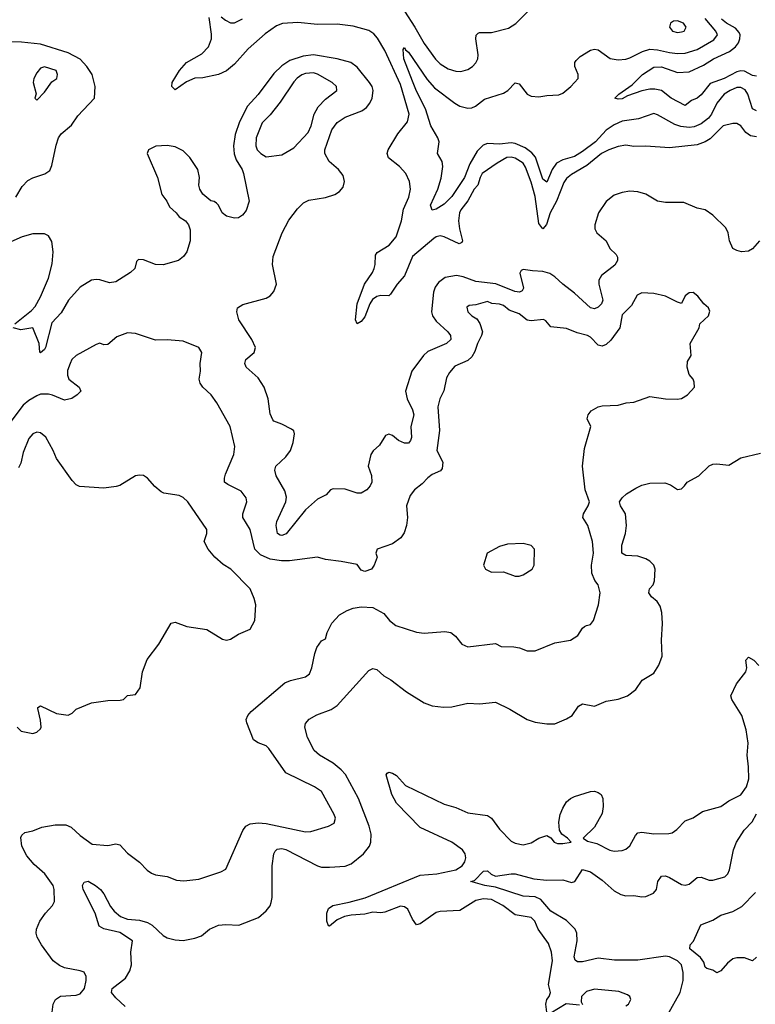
# Model space of a CAD drawing. Header units: inches. Extents: x 1834610 to 2027685, y 642842 to 774116.
# Tile 561 of 632: x 1973564 to 1977284, y 744090 to 749067. Entities that reach past the tile are written whole.
import ezdxf

# ---------------------------------------------------------------- set-up
doc = ezdxf.new("R2010")
doc.units = ezdxf.units.IN
doc.header["$MEASUREMENT"] = 0
doc.layers.add('B9774', color=7, linetype='Continuous')

msp = doc.modelspace()

# ---------------------------------------------------------------- linework, layer by layer
at = {"layer": 'B9774', "color": 5}
for points, elevation in [([(1975509.2, 749110), (1975562.7, 749030), (1975610, 748946.2), (1975667.1, 748867.1), (1975690, 748843.9), (1975730, 748818.8), (1975770, 748806.2), (1975794.5, 748805.5), (1975830, 748816.2), (1975853.1, 748830), (1975871, 748849), (1975881, 748870), (1975882.5, 748890), (1975869.9, 748970.1), (1975871.6, 748988.4), (1975881.7, 748998.4), (1975890, 749002.3), (1975950, 749002), (1976036.2, 749023.8), (1976072.6, 749047.4), (1976135.6, 749110)], 380), ([(1977290, 748475.6), (1977260.2, 748480.2), (1977236.8, 748496.8), (1977210, 748529.8), (1977190, 748541.6), (1977170, 748543), (1977121.6, 748530), (1977055.2, 748464.8), (1977030.4, 748449.6), (1976990, 748434.9), (1976850, 748419.1), (1976730, 748427.7), (1976670, 748426.8), (1976630, 748432.8), (1976590, 748426.5), (1976543.6, 748410), (1976506.2, 748390), (1976431.3, 748330), (1976355, 748285), (1976330, 748264.5), (1976316.2, 748243.8), (1976279.1, 748150), (1976246.2, 748090), (1976228.8, 748031.2), (1976210, 748009.8), (1976190, 748036.3), (1976170, 748173.7), (1976150, 748246.6), (1976122.4, 748322.4), (1976110, 748341.2), (1976070, 748367.5), (1976050, 748372.8), (1976028, 748370), (1975977.9, 748342.1), (1975903.5, 748290), (1975892.8, 748270), (1975881.4, 748230), (1975862.9, 748210), (1975830, 748151.9), (1975794.4, 748105.6), (1975787.4, 748090), (1975782.6, 748050), (1975787.5, 748010), (1975803.5, 747950), (1975799.3, 747940.7), (1975785.7, 747934.3), (1975710.3, 747970.3), (1975690, 747974.1), (1975670, 747969.3), (1975658.8, 747961.2), (1975550.9, 747870), (1975510, 747772.7), (1975472.2, 747730), (1975439.8, 747680.2), (1975430, 747671.9), (1975390, 747672.7), (1975370, 747668.3), (1975347.4, 747652.6), (1975334.3, 747630), (1975310, 747565.1), (1975290, 747541.6), (1975270, 747529.5), (1975262.9, 747550), (1975269.9, 747630), (1975308.3, 747730), (1975348.6, 747790), (1975357, 747810), (1975362.3, 747830), (1975363.3, 747876.7), (1975370.9, 747890), (1975432.9, 747927.1), (1975467.1, 747970), (1975494, 748050), (1975504.7, 748110), (1975531.1, 748170), (1975540.2, 748210), (1975535.4, 748250), (1975516.5, 748290), (1975485.1, 748325.1), (1975429.4, 748369.4), (1975423.1, 748390), (1975427.9, 748410), (1975476.8, 748490), (1975524.6, 748550), (1975533.4, 748590), (1975490, 748739.9), (1975410, 748912), (1975374, 748974), (1975354.9, 748994.9), (1975330, 749012.7), (1975250, 749035), (1975170, 749043.8), (1975070, 749042.8), (1974970, 749053.7), (1974892.4, 749047.6), (1974863.1, 749036.9), (1974804.7, 748995.3), (1974719.4, 748920.6), (1974650, 748841.7), (1974610, 748808.7), (1974569.8, 748789.8), (1974490, 748773.6), (1974450, 748771.5), (1974407, 748753), (1974350, 748713.2), (1974333.2, 748730), (1974335.6, 748750), (1974372.2, 748810), (1974406.8, 748850), (1974484.9, 748895.1), (1974518.6, 748930), (1974534, 748970), (1974534.4, 748994.4), (1974521.7, 749078.3)], 380), ([(1974582.4, 749082.4), (1974604.1, 749064.1), (1974630, 749051), (1974650, 749051.6), (1974690, 749072.3)], 380), ([(1977290, 748605.7), (1977270, 748616.4), (1977246.2, 748690), (1977232.5, 748712.5), (1977210, 748725.2), (1977190, 748724.5), (1977156, 748710), (1977126.7, 748690), (1977090, 748644.4), (1977062.2, 748590), (1977047, 748570), (1977010, 748540.3), (1976974.7, 748525.3), (1976950, 748522.1), (1976906.8, 748526.8), (1976877, 748537), (1976790, 748585.7), (1976770, 748592.5), (1976693.9, 748566.1), (1976610, 748553.7), (1976570, 748536.2), (1976530, 748508.3), (1976476.6, 748450), (1976410, 748400.1), (1976370, 748375.6), (1976310, 748359.3), (1976278.8, 748341.2), (1976256.3, 748310), (1976230, 748245.7), (1976210, 748261.2), (1976172.5, 748372.5), (1976154, 748394), (1976119.4, 748419.4), (1976070, 748441.7), (1976050, 748444), (1975990, 748437.8), (1975930, 748441.5), (1975907.3, 748432.7), (1975877.7, 748402.3), (1975840.8, 748339.2), (1975814, 748270), (1975750, 748173.6), (1975710, 748134.6), (1975670, 748109.7), (1975650, 748104.5), (1975640.9, 748130), (1975678.7, 748210), (1975694.6, 748265.4), (1975704.4, 748324.4), (1975700.5, 748350), (1975676.2, 748390), (1975684.6, 748450), (1975678.7, 748470), (1975643.4, 748530), (1975616.2, 748616.2), (1975570, 748706.6), (1975550, 748756.9), (1975506.9, 748870), (1975503.5, 748916.5), (1975510, 748927.3), (1975514.8, 748914.8), (1975530, 748903.1), (1975624, 748764), (1975662.5, 748722.5), (1975764.6, 748644.6), (1975790.3, 748630), (1975830, 748619.5), (1975850, 748621.5), (1975868.5, 748630), (1975915.2, 748664.8), (1976010, 748695.6), (1976032.1, 748710), (1976070, 748747.2), (1976090, 748742.6), (1976130, 748691.4), (1976150, 748681), (1976190, 748677.1), (1976230, 748684.5), (1976290, 748687.1), (1976310, 748695.5), (1976351.8, 748730), (1976388.9, 748770), (1976388.7, 748790), (1976371.9, 748830), (1976372.1, 748850), (1976378.6, 748861.4), (1976398.8, 748881.2), (1976450, 748912.8), (1976470, 748917.4), (1976490, 748914.2), (1976550, 748870.2), (1976590, 748864.2), (1976630, 748867.3), (1976650, 748873.6), (1976713.2, 748906.8), (1976750, 748918), (1976790, 748915.4), (1976850, 748900.5), (1976890, 748896.6), (1976930, 748898.6), (1976990, 748916.1), (1977074.7, 748965.3), (1977092.4, 748990), (1977084.3, 749010), (1977030, 749072.8)], 360), ([(1977290, 748781.9), (1977270, 748784.3), (1977230, 748806.7), (1977210, 748809), (1977190, 748803.9), (1977126.7, 748770), (1977055.6, 748744.4), (1977010, 748686.8), (1976990, 748670.9), (1976960.7, 748659.3), (1976930, 748632.7), (1976858, 748670), (1976810, 748709.8), (1976776.3, 748716.3), (1976750, 748716.4), (1976710, 748707.7), (1976637.3, 748682.7), (1976610, 748666.8), (1976590, 748664.7), (1976574, 748670), (1976593.2, 748690), (1976661.6, 748738.4), (1976714.2, 748790), (1976770, 748826.8), (1976810, 748828.8), (1976890, 748799.5), (1976950, 748803.9), (1977022.5, 748837.5), (1977072.5, 748870), (1977152.9, 748907.1), (1977184.1, 748930), (1977199.1, 748950), (1977205.9, 748970), (1977206.7, 748990), (1977201.7, 749001.7), (1977183.7, 749023.7), (1977138, 749050), (1977113, 749070)], 340), ([(1973544.2, 748170), (1973576.6, 748223.4), (1973605.7, 748254.3), (1973630, 748267.6), (1973691.9, 748288.1), (1973715.7, 748304.3), (1973726.2, 748330), (1973747.7, 748432.3), (1973760.4, 748470), (1973773.5, 748490), (1973826.6, 748533.4), (1973858.3, 748581.7), (1973942.4, 748670), (1973945.4, 748730), (1973929.8, 748790), (1973904.1, 748830), (1973870, 748867.3), (1973810, 748899.1), (1973670, 748942.7), (1973573.2, 748953.2), (1973443.1, 748956.9)], 420), ([(1977304.6, 747950), (1977270, 747908.7), (1977250, 747896.4), (1977213.7, 747893.7), (1977190, 747899.7), (1977170, 747911.2), (1977153.9, 747950), (1977146.4, 747990), (1977134.6, 748014.6), (1977070, 748079.8), (1977030, 748105.6), (1976990, 748114), (1976923.3, 748143.3), (1976830, 748143.5), (1976790, 748149.8), (1976730, 748184.9), (1976690, 748196.4), (1976650, 748199.9), (1976610, 748194.1), (1976570, 748179.3), (1976530, 748148.9), (1976490.2, 748090), (1976472, 748030), (1976472.2, 748010), (1976482, 747990), (1976529.2, 747949.2), (1976548.2, 747910), (1976579.6, 747879.7), (1976586.7, 747866.7), (1976587, 747850), (1976572.9, 747827.1), (1976506, 747774), (1976493.1, 747750), (1976492, 747730), (1976512.9, 747650), (1976506.8, 747630), (1976490, 747613.2), (1976470, 747605.5), (1976450, 747610.5), (1976370, 747684.2), (1976310, 747729.8), (1976270, 747766.9), (1976244.1, 747784.1), (1976210, 747794.9), (1976156.8, 747796.8), (1976110, 747804.7), (1976100.5, 747799.5), (1976093.8, 747786.2), (1976110.9, 747710), (1976104.2, 747695.8), (1976090.8, 747689.3), (1976067.3, 747692.7), (1975971.4, 747731.4), (1975870, 747743.6), (1975806.7, 747766.7), (1975773.2, 747773.2), (1975716.3, 747763.7), (1975681.3, 747738.7), (1975665.1, 747714.9), (1975656, 747690), (1975646.9, 747590), (1975652.3, 747570), (1975670, 747543.2), (1975729.3, 747490), (1975743.2, 747470), (1975744.2, 747450), (1975723.1, 747430), (1975628.1, 747390), (1975606.7, 747370), (1975547.6, 747290), (1975514.2, 747190), (1975524.1, 747150), (1975550, 747095.3), (1975556.6, 747070), (1975541.3, 747010), (1975544.7, 746955.3), (1975540.4, 746939.6), (1975530, 746926.8), (1975510, 746926.2), (1975480, 746940), (1975450, 746965.1), (1975430, 746971.8), (1975414, 746966), (1975383.7, 746916.3), (1975351.9, 746888.1), (1975340.4, 746870), (1975325.7, 746810), (1975343.2, 746763.2), (1975344.5, 746730), (1975336.1, 746710), (1975319.3, 746690), (1975290, 746673.4), (1975270, 746672.9), (1975210, 746694), (1975150, 746696.4), (1975136.3, 746690), (1975113.9, 746666.1), (1975070, 746643.9), (1975010, 746589), (1974911.4, 746468.6), (1974890, 746459.3), (1974881, 746461), (1974867.8, 746470), (1974860.8, 746510), (1974864.5, 746530), (1974910.5, 746630), (1974913.6, 746653.6), (1974905.4, 746685.4), (1974861.1, 746761.1), (1974853.5, 746790), (1974858.5, 746810), (1974910, 746857.7), (1974933.6, 746890), (1974946.9, 746930), (1974953, 746973), (1974949.5, 746989.5), (1974937.7, 746997.7), (1974890, 747022.9), (1974850, 747037), (1974844.5, 747044.5), (1974830, 747074), (1974820.3, 747150), (1974800.9, 747210), (1974770, 747256.9), (1974709.7, 747310), (1974702.4, 747330), (1974707.8, 747350), (1974750, 747384.4), (1974756.4, 747410), (1974737.2, 747450), (1974672.8, 747550), (1974662.4, 747590), (1974665.1, 747610), (1974693.2, 747626.8), (1974810, 747659), (1974830, 747671.7), (1974850, 747692.7), (1974862, 747730), (1974843.1, 747830), (1974846.6, 747870), (1974892.1, 747990), (1974925.8, 748054.2), (1974968.4, 748111.6), (1974999, 748141), (1975025.6, 748154.4), (1975110, 748168.4), (1975157, 748183), (1975181.6, 748198.4), (1975199.3, 748220.7), (1975205.8, 748250), (1975199.3, 748279.3), (1975176.8, 748310), (1975128.3, 748350), (1975107.4, 748390), (1975107.7, 748410), (1975143, 748510), (1975170, 748546.7), (1975210, 748573.6), (1975293.7, 748606.3), (1975317.2, 748622.8), (1975335.2, 748644.8), (1975346.5, 748670), (1975350.9, 748710), (1975346.1, 748730), (1975333, 748750), (1975270, 748827.3), (1975239.1, 748850), (1975170, 748869.9), (1975050, 748889.5), (1974997.2, 748882.8), (1974930, 748861.6), (1974890, 748834), (1974850, 748794.5), (1974770.5, 748689.5), (1974716.8, 748630), (1974675.4, 748550), (1974653.7, 748486.3), (1974644.7, 748430), (1974648.6, 748388.6), (1974659.2, 748359.2), (1974689.3, 748310), (1974696.5, 748290), (1974725.3, 748150), (1974710, 748102.4), (1974690, 748079.1), (1974670, 748065.3), (1974650, 748063.5), (1974610, 748074), (1974588.4, 748090), (1974569.7, 748129.7), (1974560.1, 748140.1), (1974548.3, 748148.3), (1974530, 748152.1), (1974490, 748184.4), (1974475.6, 748210), (1974470.5, 748230), (1974472.5, 748270), (1974464.3, 748310), (1974425, 748370), (1974390, 748404.4), (1974350, 748423.9), (1974310, 748430.4), (1974252.7, 748427.3), (1974215.3, 748410), (1974208, 748390), (1974260.3, 748270), (1974283, 748183), (1974307.3, 748150), (1974321.1, 748121.1), (1974356, 748090), (1974370.6, 748070.6), (1974402, 748050), (1974418, 748030), (1974425.4, 748005.4), (1974426.8, 747950), (1974410, 747894), (1974392.2, 747870), (1974367.3, 747850), (1974290, 747827.4), (1974250, 747829.8), (1974190, 747853.8), (1974164.7, 747855.3), (1974154.4, 747845.6), (1974146, 747810), (1974123.8, 747790), (1974050, 747742), (1974017.7, 747737.7), (1973970, 747752.8), (1973950, 747754.3), (1973927.3, 747750), (1973870, 747715.4), (1973810.6, 747649.4), (1973774.4, 747585.6), (1973725.9, 747534.1), (1973694, 747410), (1973690, 747399.7), (1973670, 747382.9), (1973666.2, 747386.2), (1973663.2, 747430), (1973630, 747509.4), (1973570, 747499.8), (1973531.8, 747510)], 420), ([(1973538.7, 747530), (1973623.2, 747596.8), (1973642, 747618), (1973670, 747666.7), (1973710, 747761.3), (1973727.7, 747832.3), (1973733, 747893), (1973725.8, 747945.8), (1973710, 747975.1), (1973690, 747985), (1973630, 747983.9), (1973575.8, 747970), (1973503.3, 747936.8)], 420), ([(1973728.3, 744050), (1973734, 744090), (1973745.2, 744114.8), (1973770, 744130.3), (1973850, 744136.5), (1973870, 744143.2), (1973892.4, 744170), (1973900.4, 744210), (1973900.5, 744230), (1973890, 744251.6), (1973870, 744259.7), (1973790, 744274.5), (1973765.5, 744285.5), (1973733.6, 744310), (1973673.6, 744390), (1973652, 744430), (1973647.3, 744450), (1973649.6, 744470), (1973665.7, 744510), (1973694, 744550), (1973730.6, 744589.4), (1973740.4, 744610), (1973738.7, 744670), (1973733.6, 744690), (1973691.9, 744750), (1973637.2, 744797.2), (1973600.3, 744840.3), (1973575.1, 744890), (1973570, 744933.4), (1973575.2, 744944.8), (1973590, 744958.7), (1973630, 744967), (1973675.4, 744984.6), (1973742.7, 744997.3), (1973796.7, 744996.7), (1973824.5, 744984.5), (1973870, 744942.4), (1973930, 744898.9), (1974010, 744892.2), (1974050, 744901.1), (1974070, 744895.3), (1974110, 744854.4), (1974170, 744808.7), (1974208.2, 744768.2), (1974230, 744753.2), (1974250, 744743.9), (1974310, 744736.4), (1974357.3, 744717.3), (1974394.2, 744714.2), (1974470, 744723.1), (1974580.7, 744759.3), (1974607.1, 744772.9), (1974692.3, 744967.7), (1974708, 744990), (1974730, 745002.7), (1974770, 745006.7), (1974810, 745003.5), (1975010, 744961.5), (1975035.8, 744964.2), (1975125.2, 744990), (1975154.5, 745005.5), (1975160.5, 745030), (1975154.3, 745050), (1975090, 745165.1), (1975054.5, 745190), (1974910, 745260.4), (1974823.7, 745383.7), (1974810, 745395.6), (1974770, 745410.9), (1974746.6, 745426.6), (1974712.1, 745512.1), (1974709.3, 745530), (1974718, 745550), (1974734.5, 745570), (1974904.4, 745715.6), (1974933, 745727), (1975010, 745745.5), (1975030, 745760.3), (1975041.5, 745790), (1975056.4, 745863.6), (1975067.2, 745892.7), (1975090, 745926.8), (1975110, 745938), (1975118.7, 745970), (1975143.1, 746016.9), (1975181.3, 746058.7), (1975219.2, 746080.8), (1975250, 746092.7), (1975290, 746098.4), (1975350, 746094.9), (1975406, 746066), (1975434.9, 746030), (1975465.5, 746005.5), (1975570, 745970.2), (1975610, 745965.2), (1975714.7, 745974.7), (1975744.7, 745970), (1975767.7, 745950), (1975800.7, 745910), (1975830, 745896.4), (1975970, 745914), (1975998, 745898), (1976063.3, 745896.7), (1976091.7, 745891.7), (1976130, 745877.4), (1976170, 745876.4), (1976270, 745916.5), (1976350, 745930.3), (1976386.2, 745953.8), (1976410, 745990.6), (1976420.8, 745999.2), (1976430, 746005.5), (1976451, 746009), (1976465.6, 746030), (1976491, 746109), (1976499.2, 746170), (1976489.7, 746210), (1976473, 746233), (1976456.5, 746270), (1976456.2, 746310), (1976466.2, 746370), (1976460.9, 746430), (1976437.4, 746510), (1976411.1, 746550), (1976415, 746570), (1976439.3, 746610), (1976444.8, 746630), (1976423.4, 746690), (1976410.5, 746810), (1976419.8, 746900.2), (1976452.3, 747010), (1976434.5, 747050), (1976438.7, 747070), (1976454.5, 747090), (1976489.5, 747110), (1976510, 747115.6), (1976590, 747119.1), (1976630.5, 747130.5), (1976670, 747134.4), (1976750, 747161.7), (1976830, 747150.2), (1976888.2, 747148.2), (1976910, 747152.1), (1976941.1, 747170), (1976976.3, 747210), (1976975.6, 747235.6), (1976969.5, 747250), (1976950, 747273.2), (1976939.1, 747310), (1976941.4, 747338.6), (1976959.5, 747370), (1976954.5, 747430), (1976999.5, 747510), (1977003.7, 747530), (1977047, 747570), (1977054.2, 747594.1), (1977047, 747610), (1977023.7, 747630), (1976992.7, 747670), (1976970, 747687.3), (1976950, 747687), (1976930, 747671.6), (1976910, 747633.2), (1976890, 747638.4), (1976830, 747669.6), (1976770, 747683.7), (1976710, 747686), (1976686.1, 747673.9), (1976657.8, 747622.2), (1976610, 747575.1), (1976598.7, 747510), (1976553.1, 747446.9), (1976530, 747424.7), (1976510, 747417.4), (1976490, 747422.6), (1976450, 747462.3), (1976436.2, 747470), (1976383.7, 747483.7), (1976330, 747505.6), (1976250, 747514), (1976224.8, 747544.8), (1976212.4, 747552.4), (1976150, 747544.1), (1976130, 747548.8), (1976090, 747580.9), (1976039.3, 747599.3), (1976010, 747622.4), (1975990, 747629.8), (1975952.1, 747632.1), (1975930, 747642), (1975870, 747626), (1975836.8, 747623.2), (1975826, 747614), (1975830.5, 747590), (1975850, 747570.5), (1975875.3, 747555.3), (1975891, 747531), (1975903.9, 747490), (1975899.7, 747470), (1975878.9, 747430), (1975866.4, 747390), (1975850, 747362.8), (1975830, 747344.1), (1975764.9, 747315.1), (1975736.8, 747283.2), (1975722.8, 747257.2), (1975708.2, 747191.8), (1975687.8, 747150), (1975678.5, 747110), (1975687.7, 746990), (1975674.3, 746890), (1975703.5, 746830), (1975701.1, 746798.9), (1975692.8, 746787.2), (1975650, 746767.3), (1975628.7, 746751.3), (1975599.7, 746720.3), (1975561.3, 746690), (1975538.6, 746661.4), (1975519.7, 746610), (1975524.6, 746550), (1975520.6, 746510), (1975507.5, 746472.5), (1975491.7, 746448.3), (1975450, 746418.3), (1975371.3, 746390), (1975364.7, 746370), (1975371, 746350), (1975356.3, 746310), (1975342.8, 746290), (1975310, 746278), (1975290, 746285.2), (1975270, 746313.2), (1975190, 746329), (1975110, 746338), (1975070, 746349.4), (1974928.2, 746331.8), (1974888.4, 746331.6), (1974830, 746340.9), (1974781.3, 746361.3), (1974753.9, 746390), (1974729.8, 746490), (1974692.9, 746550), (1974691.6, 746570), (1974713.2, 746630), (1974709.8, 746650), (1974683.7, 746683.7), (1974616.9, 746716.9), (1974600.5, 746730), (1974598.9, 746750), (1974604.4, 746770), (1974646.9, 746870), (1974652.4, 746910), (1974628.3, 747010), (1974560.4, 747130), (1974532.9, 747170), (1974489.9, 747209.9), (1974476.4, 747230), (1974471.1, 747250), (1974478.7, 747290), (1974476.4, 747330), (1974485.4, 747385.4), (1974469.7, 747409.8), (1974390, 747441.6), (1974309.4, 747449.4), (1974250, 747446.6), (1974150, 747480.5), (1974110, 747484.2), (1974055.8, 747464.2), (1974010, 747426), (1973990, 747424), (1973970, 747432), (1973950, 747425.2), (1973850, 747369.7), (1973828.5, 747350), (1973818.7, 747330), (1973806.2, 747293.8), (1973805, 747270), (1973811.7, 747250), (1973865.5, 747210), (1973872.7, 747190), (1973854.4, 747170), (1973828.4, 747151.6), (1973790, 747144.2), (1973730, 747169.8), (1973710, 747174), (1973670, 747173.7), (1973650, 747166.3), (1973610, 747142.4), (1973581.7, 747118.3), (1973514.4, 747030)], 440), ([(1973550.7, 745490.7), (1973570.9, 745470.9), (1973630, 745458), (1973650, 745464.7), (1973670, 745482), (1973673.2, 745490), (1973670, 745526), (1973655.3, 745584.7), (1973655.3, 745590), (1973670, 745598.8), (1973750, 745559.1), (1973810, 745550.8), (1973830, 745561), (1973850, 745581), (1973926.8, 745613.2), (1974010, 745626), (1974072.9, 745627.1), (1974089, 745631), (1974110, 745651.3), (1974150, 745656), (1974174, 745690), (1974184.5, 745770), (1974207.9, 745832.1), (1974267, 745910), (1974330, 746016.3), (1974350, 746021.6), (1974410, 745999.5), (1974510, 745984.9), (1974590, 745934.9), (1974610, 745930.5), (1974630, 745935.5), (1974670, 745960.4), (1974730, 745986.8), (1974752.4, 746030), (1974757.7, 746110), (1974750, 746142), (1974729.5, 746190), (1974631.8, 746290), (1974593.6, 746313.6), (1974550, 746349.7), (1974516.4, 746390), (1974497.6, 746430), (1974509.6, 746470), (1974509.6, 746490), (1974414, 746630), (1974391.1, 746651.1), (1974370, 746662.2), (1974293.3, 746673.3), (1974280.1, 746680.1), (1974247.2, 746707.2), (1974210, 746749.3), (1974190, 746762.7), (1974170, 746765.2), (1974150, 746761.2), (1974070, 746712.3), (1974052, 746708), (1973990, 746699.1), (1973866.9, 746706.9), (1973850, 746716.2), (1973830, 746737), (1973750, 746849.5), (1973733, 746890), (1973696.3, 746956.3), (1973670, 746978), (1973650, 746982.3), (1973630, 746974), (1973610.2, 746949.8), (1973581.4, 746878.6), (1973570, 746825.2), (1973557.4, 746802.6)], 460), ([(1974098, 744078), (1974050, 744122.7), (1974028.2, 744150), (1974031.2, 744170), (1974098.3, 744221.7), (1974120.7, 744259.3), (1974129.2, 744290), (1974125.9, 744354.1), (1974134.7, 744410), (1974070, 744453.2), (1973990, 744470.9), (1973965.4, 744485.4), (1973946.2, 744550), (1973884.4, 744670), (1973881.1, 744690), (1973890, 744707.7), (1973910, 744712.6), (1973948, 744690), (1973972.4, 744670), (1973990, 744647.7), (1974024, 744584), (1974041.4, 744561.4), (1974074.2, 744534.2), (1974110, 744519.4), (1974170, 744514.4), (1974210, 744503.2), (1974233.7, 744490), (1974290, 744438.2), (1974310, 744425.4), (1974350, 744415.2), (1974390, 744412), (1974450, 744424.4), (1974483.3, 744436.7), (1974523.7, 744470), (1974569.9, 744490.1), (1974606.2, 744493.8), (1974672.7, 744490), (1974771.9, 744528.1), (1974810, 744562), (1974830, 744587.7), (1974835.8, 744604.2), (1974840.3, 744630), (1974841, 744790), (1974849.9, 744850.1), (1974855.9, 744864.1), (1974866.5, 744873.5), (1974890, 744877.4), (1974910, 744873.1), (1975070, 744789.5), (1975090, 744783.8), (1975130, 744782.7), (1975210, 744788.9), (1975240.6, 744799.4), (1975302.6, 744850), (1975333.8, 744890), (1975340.2, 744910), (1975341.4, 744950), (1975330.6, 744990), (1975277.9, 745130), (1975211, 745251), (1975190, 745275.9), (1975150, 745309.1), (1975080.4, 745350), (1975052.4, 745372.4), (1975019.2, 745439.2), (1975005.6, 745490), (1975008.9, 745510), (1975028.4, 745531.6), (1975067.4, 745552.6), (1975139.3, 745580.7), (1975170, 745599.7), (1975330, 745778), (1975350, 745787.7), (1975370, 745782), (1975404.9, 745750), (1975440.5, 745730), (1975520.5, 745670), (1975610, 745613.4), (1975650, 745598), (1975707.9, 745592.1), (1975750, 745593.7), (1975830, 745611.8), (1975890, 745608.9), (1975970, 745617.7), (1976042, 745582), (1976130.6, 745530), (1976170, 745516.5), (1976230, 745508.2), (1976270, 745508.2), (1976330, 745532.4), (1976357.4, 745550), (1976390, 745597.3), (1976410, 745608.2), (1976470, 745597.6), (1976530, 745622.3), (1976590, 745632), (1976637.2, 745650), (1976679.4, 745680.6), (1976712.2, 745727.8), (1976770, 745764), (1976796.4, 745803.6), (1976812.7, 745850), (1976809.1, 745930), (1976814.4, 746014.4), (1976811.8, 746070), (1976802.6, 746102.6), (1976786.9, 746126.9), (1976758.9, 746150), (1976745.4, 746170), (1976748.3, 746190), (1976766.9, 746210), (1976774.7, 746230), (1976776.8, 746290), (1976770.5, 746310.5), (1976751.1, 746330), (1976730, 746342.2), (1976690, 746354.5), (1976630, 746359.1), (1976609.7, 746370), (1976609.8, 746410), (1976627.1, 746470), (1976633.2, 746510), (1976626.8, 746570), (1976602.2, 746610), (1976598, 746630), (1976610, 746650.2), (1976632.6, 746670), (1976680.4, 746699.6), (1976710, 746714.7), (1976750, 746724.2), (1976825.7, 746725.7), (1976855.3, 746715.3), (1976890, 746693), (1976910, 746696.3), (1976926, 746710), (1976939, 746730), (1976998.8, 746761.2), (1977050, 746812.4), (1977070, 746820.5), (1977090, 746822), (1977150, 746815.6), (1977210, 746852.2), (1977310, 746876.4)], 420), ([(1976230, 744049.6), (1976224.5, 744090), (1976230, 744114), (1976242, 744130), (1976247.8, 744150), (1976238.5, 744190), (1976259.1, 744310), (1976252.8, 744352.8), (1976237.4, 744397.4), (1976185.1, 744470), (1976169.7, 744510), (1976150, 744528.4), (1976070, 744542.2), (1976007.8, 744590), (1975950, 744619.7), (1975910, 744623.3), (1975870, 744614.9), (1975790, 744564.5), (1975690, 744559), (1975670, 744553.8), (1975590, 744496.3), (1975570, 744491.8), (1975550, 744519.5), (1975527.3, 744570), (1975510, 744582.2), (1975490, 744585.5), (1975410, 744555.9), (1975390, 744552.5), (1975350, 744555.3), (1975310, 744545.2), (1975239.6, 744540.4), (1975206.5, 744533.5), (1975170, 744517.3), (1975130, 744484.4), (1975126.2, 744486.2), (1975117.9, 744510), (1975118, 744550), (1975125.6, 744574.4), (1975147.4, 744590), (1975230, 744605.4), (1975311.7, 744628.3), (1975590, 744742.7), (1975672.7, 744750), (1975770, 744768.8), (1975802, 744790), (1975814.7, 744810), (1975819.9, 744830), (1975816.5, 744850), (1975803, 744870), (1975749.1, 744910), (1975590, 744983.9), (1975470, 745105.9), (1975446, 745150), (1975418, 745250), (1975421.8, 745258.2), (1975430, 745263.1), (1975450, 745257.6), (1975470, 745246), (1975515.2, 745195.2), (1975710, 745101.3), (1975770, 745084.1), (1975830, 745057.4), (1975930, 745044), (1975950.2, 745030), (1975990, 744975.2), (1976050, 744914), (1976070, 744904.2), (1976110, 744896.4), (1976150, 744906), (1976190, 744930.5), (1976230, 744942.8), (1976250, 744931), (1976266, 744910), (1976283.5, 744903.5), (1976310, 744902.3), (1976352.3, 744910), (1976334.5, 744930), (1976305.6, 744950), (1976293.7, 744970), (1976290, 745011.3), (1976297.3, 745050), (1976310, 745080.9), (1976330, 745113.2), (1976349.2, 745130.8), (1976370, 745140.5), (1976450, 745165.8), (1976470, 745166.5), (1976490, 745160.6), (1976504.4, 745150), (1976513.2, 745130), (1976515.4, 745090), (1976510, 745055.1), (1976470, 744985.7), (1976414, 744930), (1976435.3, 744915.3), (1976482.6, 744902.6), (1976548.8, 744868.8), (1976570, 744864.5), (1976610, 744867.1), (1976630, 744873.6), (1976650, 744891.6), (1976677.5, 744942.5), (1976690, 744956.9), (1976710, 744959.3), (1976770, 744951.3), (1976847.5, 744952.5), (1976863, 744957), (1976886.7, 744973.2), (1976930, 745017.7), (1976970, 745033.2), (1977016.2, 745063.8), (1977110, 745089.3), (1977150, 745117.7), (1977210, 745149.1), (1977239, 745190), (1977250.4, 745229.6), (1977249.9, 745290), (1977242.7, 745350), (1977247.1, 745410), (1977237.3, 745477.3), (1977216.1, 745550), (1977164.9, 745630), (1977160.2, 745650), (1977189.2, 745710), (1977236, 745770), (1977240.5, 745790), (1977236, 745830), (1977250, 745844), (1977277.3, 745830), (1977302, 745802)], 380), ([(1976840.9, 744039.1), (1976903.5, 744150), (1976919.7, 744210), (1976918.6, 744250), (1976909.9, 744290), (1976891.2, 744310), (1976850, 744329.4), (1976830, 744333.1), (1976690, 744313), (1976572.6, 744312.6), (1976490, 744323.2), (1976410, 744304.1), (1976384.2, 744304.2), (1976372.7, 744312.7), (1976367.2, 744330), (1976383.2, 744410), (1976380.7, 744450), (1976373.1, 744470), (1976330, 744513.3), (1976250, 744560.4), (1976200.1, 744620.1), (1976170, 744633.2), (1976110, 744636.1), (1975970, 744681.7), (1975916, 744690), (1975846, 744710), (1975864, 744716), (1975910, 744762.6), (1975930, 744764.9), (1975948.4, 744748.4), (1975970, 744737.6), (1976049, 744750), (1976070, 744749.4), (1976163.9, 744723.9), (1976230, 744716.7), (1976310, 744719.8), (1976353.7, 744706.3), (1976371.1, 744710), (1976410, 744771.5), (1976450, 744758.8), (1976510, 744716.9), (1976570, 744663.9), (1976604.1, 744644.1), (1976630, 744638.4), (1976670, 744639.4), (1976710, 744633.5), (1976730, 744635.2), (1976769, 744651), (1976784.4, 744670), (1976791.5, 744710), (1976810, 744737.1), (1976830, 744738.7), (1976850, 744731.6), (1976910, 744694.7), (1976930, 744691.3), (1976950, 744696.5), (1976990, 744730.3), (1977010, 744732.9), (1977050, 744717.4), (1977070, 744717.7), (1977130, 744734.4), (1977145.6, 744750), (1977153.6, 744770), (1977173, 744870), (1977189.6, 744910), (1977227.4, 744970), (1977267.8, 745012.2), (1977290, 745052.9)], 360), ([(1977290, 744328.7), (1977270.6, 744309.4), (1977230, 744324), (1977190, 744324), (1977170, 744319), (1977143, 744297), (1977110, 744259), (1977090, 744249.2), (1977070, 744262), (1977038, 744270), (1977030, 744278), (1977023.5, 744303.5), (1977006.9, 744326.9), (1976953.6, 744370), (1976954.5, 744390), (1976970.8, 744409.2), (1977008.3, 744491.7), (1977070, 744515.6), (1977110, 744540.5), (1977170, 744559.2), (1977215.1, 744584.9), (1977285, 744655)], 340), ([(1976630, 744082.6), (1976642, 744090), (1976654.2, 744114.2), (1976649.4, 744129.4), (1976638, 744138), (1976594.5, 744154.5), (1976470, 744165.7), (1976430, 744154.9), (1976404.2, 744130), (1976402.6, 744102.6), (1976410.4, 744089.6)], 380), ([(1976394.9, 744085.1), (1976328.2, 744091.8), (1976250, 744044.8)], 380)]:
    msp.add_lwpolyline(points, dxfattribs=dict(at, elevation=elevation))
for points, elevation in [([(1976890, 749061), (1976870, 749059.3), (1976854.9, 749050), (1976850.3, 749030), (1976864.6, 749010), (1976890, 749002.5), (1976910, 749005), (1976923.6, 749010), (1976934.8, 749030), (1976920.4, 749050)], 380), ([(1973690, 748829.6), (1973670, 748822), (1973650, 748799.3), (1973634.9, 748770), (1973632.7, 748750), (1973647.3, 748692.7), (1973641, 748670), (1973650, 748661), (1973690, 748700.7), (1973726.2, 748753.8), (1973751.6, 748770), (1973755.4, 748790), (1973749.3, 748810)], 440), ([(1975050, 748798.2), (1975010, 748795.1), (1974990, 748787.6), (1974967.6, 748772.4), (1974950, 748752.4), (1974881.5, 748650), (1974830, 748585.8), (1974790, 748545.1), (1974759.5, 748470), (1974757.7, 748430), (1974765.5, 748410), (1974783.2, 748390), (1974810, 748374.6), (1974890, 748384), (1974950, 748419.6), (1975022.5, 748497.5), (1975038.1, 748530), (1975052.7, 748590), (1975073.2, 748626.8), (1975110, 748665.4), (1975168.2, 748710), (1975166.6, 748730), (1975144.4, 748750), (1975070, 748791.6)], 440), ([(1976110, 746418.9), (1976030, 746416.4), (1975990, 746404.2), (1975927.7, 746370), (1975908.9, 746310), (1975919.3, 746290), (1975925.9, 746285.9), (1975950, 746274.9), (1976010, 746276.3), (1976070, 746254.9), (1976090, 746254), (1976110, 746261.1), (1976155.3, 746290), (1976165.2, 746310), (1976167.6, 746390), (1976149.7, 746409.7)], 460)]:
    msp.add_lwpolyline(points, close=True, dxfattribs=dict(at, elevation=elevation))

doc.saveas('drawing.dxf')
